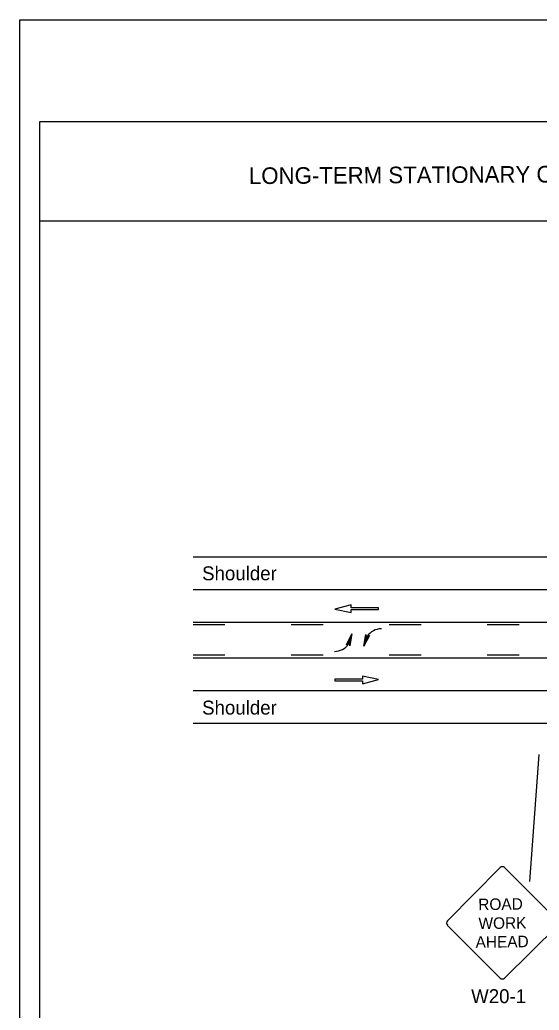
# Model space of a CAD drawing. Extents: x -14145 to -13662, y 30244 to 30661.
# Drawn here: x -13858.17 to -13850.36, y 30327.39 to 30342.31 of the extents above; entities that cross this region are included whole.
import ezdxf

# ---------------------------------------------------------------- set-up
doc = ezdxf.new("R2010")
doc.units = 0
for name, color, linetype in [('1', 7, 'Continuous'), ('10', 7, 'Continuous'), ('2', 7, 'Continuous'), ('4', 7, 'Continuous'), ('61', 7, 'Continuous')]:
    doc.layers.add(name, color=color, linetype=linetype)

msp = doc.modelspace()

# ---------------------------------------------------------------- linework, layer by layer
at = {"layer": '1'}
for p, q in [((-13855.566, 30334.219), (-13828.478, 30334.219)), ((-13855.566, 30333.727), (-13828.478, 30333.727)), ((-13853.189, 30333.495), (-13853.431, 30333.429)), ((-13853.189, 30333.45), (-13853.189, 30333.495)), ((-13852.773, 30333.45), (-13853.189, 30333.45)), ((-13852.773, 30333.428), (-13852.773, 30333.45)), ((-13853.431, 30333.429), (-13853.187, 30333.383)), ((-13853.187, 30333.383), (-13853.187, 30333.428)), ((-13853.187, 30333.428), (-13852.773, 30333.428)), ((-13855.566, 30333.235), (-13828.478, 30333.235)), ((-13855.086, 30333.193), (-13855.566, 30333.193)), ((-13853.61, 30333.193), (-13854.09, 30333.193)), ((-13852.134, 30333.193), (-13852.614, 30333.193)), ((-13850.658, 30333.193), (-13851.138, 30333.193)), ((-13853.226, 30332.906), (-13853.175, 30333.059)), ((-13852.945, 30333.026), (-13852.995, 30332.872)), ((-13855.086, 30332.74), (-13855.566, 30332.74)), ((-13855.566, 30332.698), (-13843.978, 30332.698)), ((-13853.61, 30332.74), (-13854.09, 30332.74)), ((-13852.134, 30332.74), (-13852.614, 30332.74)), ((-13850.658, 30332.74), (-13851.138, 30332.74)), ((-13852.773, 30332.374), (-13853.017, 30332.42)), ((-13853.017, 30332.42), (-13853.017, 30332.375)), ((-13853.017, 30332.375), (-13853.431, 30332.375)), ((-13853.431, 30332.375), (-13853.431, 30332.353)), ((-13853.431, 30332.353), (-13853.014, 30332.353)), ((-13853.014, 30332.308), (-13852.773, 30332.374)), ((-13853.014, 30332.353), (-13853.014, 30332.308)), ((-13855.566, 30332.206), (-13828.478, 30332.206)), ((-13855.566, 30331.714), (-13828.478, 30331.714)), ((-13850.497, 30329.33), (-13850.357, 30331.241)), ((-13850.944, 30329.539), (-13851.739, 30328.736)), ((-13850.075, 30328.736), (-13850.878, 30329.539)), ((-13851.739, 30328.67), (-13850.944, 30327.875)), ((-13850.878, 30327.875), (-13850.075, 30328.67))]:
    msp.add_line(p, q, dxfattribs=at)
for points in [[(-13853.247, 30332.902), (-13853.235, 30332.908), (-13853.175, 30333.058), (-13853.247, 30332.902), (-13853.259, 30332.896), (-13853.175, 30333.058), (-13853.217, 30332.902), (-13853.205, 30332.89), (-13853.175, 30333.058), (-13853.205, 30332.878), (-13853.205, 30332.89)], [(-13853.247, 30332.902), (-13853.235, 30332.908), (-13853.175, 30333.058), (-13853.247, 30332.902), (-13853.259, 30332.896), (-13853.175, 30333.058), (-13853.217, 30332.902), (-13853.205, 30332.89), (-13853.175, 30333.058), (-13853.205, 30332.878), (-13853.205, 30332.89)], [(-13852.924, 30333.028), (-13852.936, 30333.022), (-13852.996, 30332.872), (-13852.924, 30333.028), (-13852.912, 30333.034), (-13852.996, 30332.872), (-13852.954, 30333.028), (-13852.966, 30333.04), (-13852.996, 30332.872), (-13852.966, 30333.052), (-13852.966, 30333.04)], [(-13852.924, 30333.028), (-13852.936, 30333.022), (-13852.996, 30332.872), (-13852.924, 30333.028), (-13852.912, 30333.034), (-13852.996, 30332.872), (-13852.954, 30333.028), (-13852.966, 30333.04), (-13852.996, 30332.872), (-13852.966, 30333.052), (-13852.966, 30333.04)]]:
    msp.add_lwpolyline(points, dxfattribs=at)
for centre, radius, start, end in [((-13852.727, 30332.866), 0.27, 91.2061, 143.8714), ((-13853.444, 30333.065), 0.27, 271.2061, 323.8714), ((-13850.911, 30329.507), 0.0465, 45, 135), ((-13851.706, 30328.704), 0.0465, 135, 225), ((-13850.911, 30327.909), 0.0465, 225, 315)]:
    msp.add_arc(centre, radius, start, end, dxfattribs=at)
at = {"layer": '10'}
for p, q in [((-13857.874, 30340.777), (-13826.422, 30340.777)), ((-13857.874, 30318.207), (-13857.874, 30340.777)), ((-13857.874, 30339.277), (-13826.422, 30339.277))]:
    msp.add_line(p, q, dxfattribs=at)
at = {"layer": '61'}
msp.add_lwpolyline([(-13858.174, 30342.307), (-13825.174, 30342.307), (-13825.174, 30316.807), (-13858.174, 30316.807)], close=True, dxfattribs=at)

# ---------------------------------------------------------------- texts
at = {"layer": '1'}
for s, height, rotation, p in [('ROAD', 0.1735, 0.7566, (-13851.273, 30328.898)), ('WORK', 0.1733, 0.7588, (-13851.269, 30328.613)), ('AHEAD', 0.1733, 0.7588, (-13851.313, 30328.331))]:
    msp.add_text(s, height=height, rotation=rotation, dxfattribs=at).set_placement(p)
at = {"layer": '2'}
for s, p in [('Shoulder', (-13855.43, 30333.866)), ('Shoulder', (-13855.43, 30331.844)), ('W20-1', (-13851.381, 30327.498))]:
    msp.add_text(s, height=0.21, dxfattribs=at).set_placement(p)
at = {"layer": '4'}
msp.add_text('LONG-TERM STATIONARY OPERATION - THREE-LANE, TWO-WAY ROADWAY WITH CENTER LANE, LEFT TURN ONLY PATTERN', height=0.250002, rotation=0.31, dxfattribs=at).set_placement((-13854.725, 30339.833))

doc.saveas('drawing.dxf')
